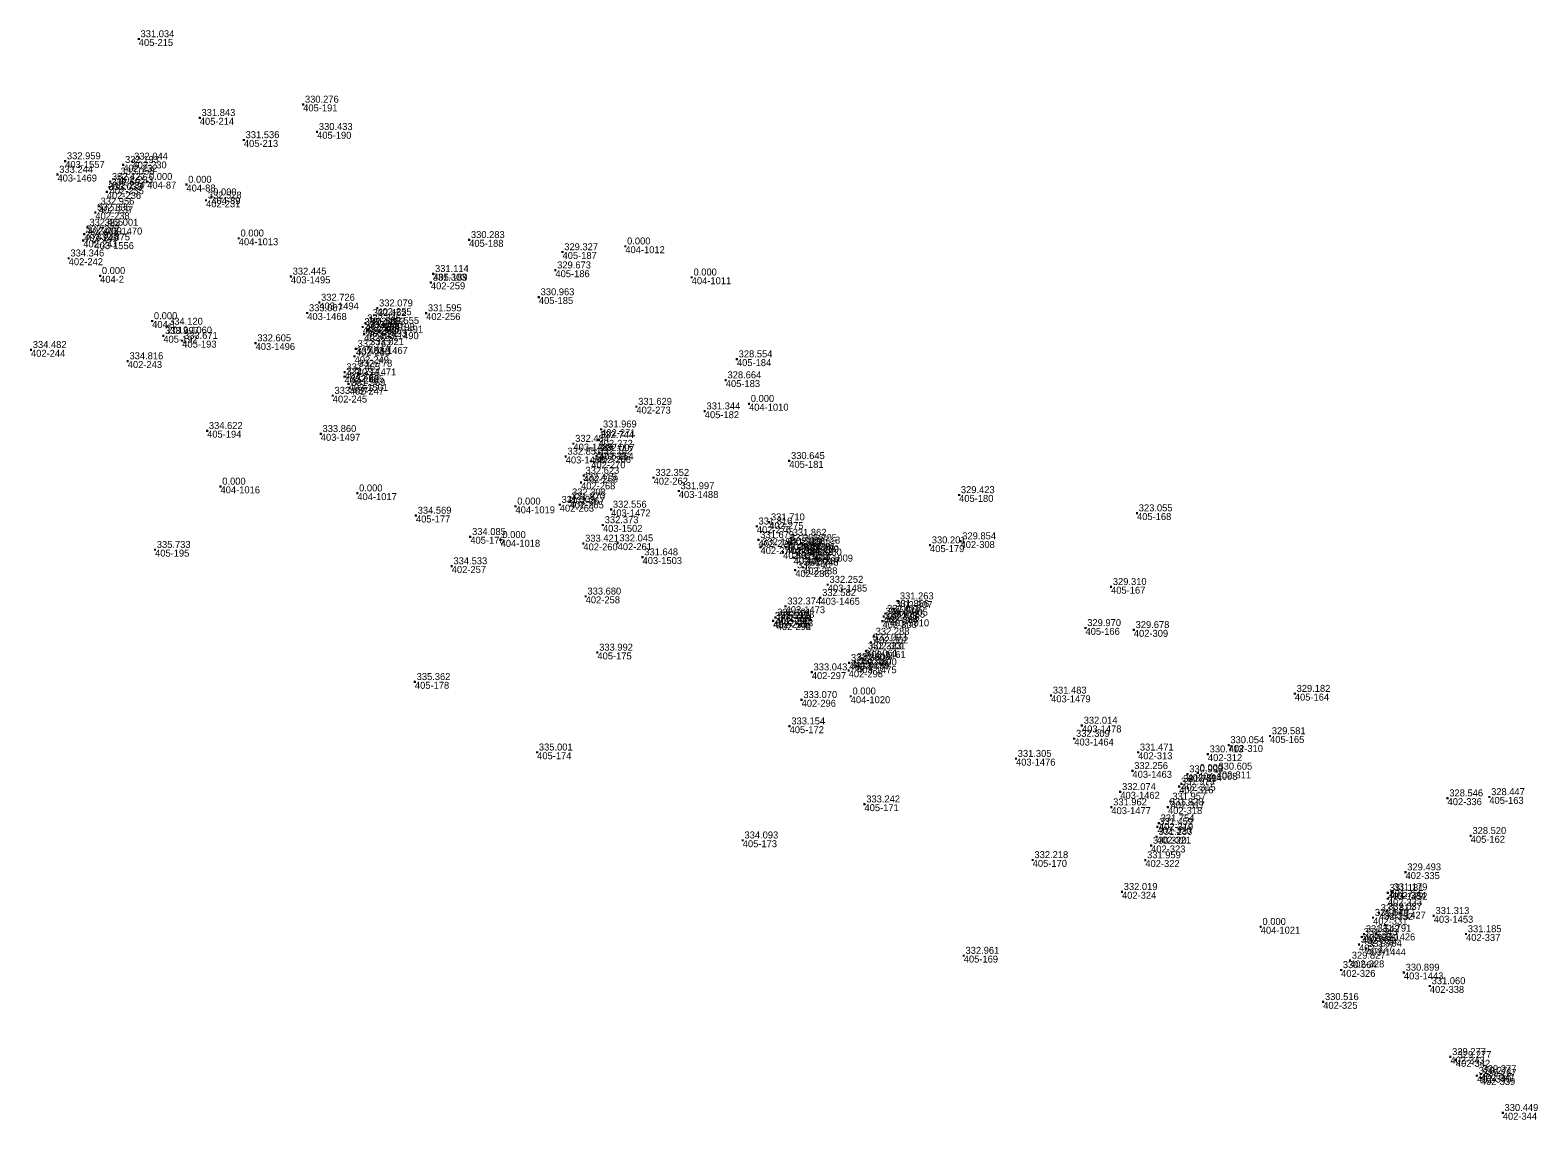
# Model space of a CAD drawing. Extents: x -829398 to -819400, y -1074439 to -1067977.
# Drawn here: x -826488.6 to -826229.5, y -1069066.1 to -1068878.8 of the extents above; entities that cross this region are included whole.
import ezdxf

# ---------------------------------------------------------------- set-up
doc = ezdxf.new("R2010")
doc.units = 0
for name, color, linetype in [('Vrstva 60', 7, 'Continuous'), ('Vrstva 61', 7, 'Continuous'), ('Čísla bodů_doměření_2012', 7, 'Continuous')]:
    doc.layers.add(name, color=color, linetype=linetype)

# ---------------------------------------------------------------- blocks, each defined once
blk = doc.blocks.new('BOD')
at = {"layer": 'Čísla bodů_doměření_2012'}
for p, q in [((-0.15, 0), (0.15, 0)), ((0, -0.15), (0, 0.15))]:
    blk.add_line(p, q, dxfattribs=at)

msp = doc.modelspace()

# ---------------------------------------------------------------- block references
at = {"layer": 'Vrstva 60'}
for p in [(-826469.913, -1068880.346), (-826441.657, -1068891.591), (-826459.428, -1068893.893), (-826451.854, -1068897.692), (-826439.268, -1068896.289), (-826482.566, -1068901.32), (-826472.575, -1068901.946), (-826471.013, -1068901.388), (-826483.889, -1068903.64), (-826474.841, -1068904.862), (-826473.347, -1068903.946), (-826468.47, -1068904.86), (-826461.72, -1068905.36), (-826475.415, -1068906.621), (-826474.923, -1068905.819), (-826458.352, -1068908.073), (-826457.43, -1068907.53), (-826477.38, -1068910.141), (-826476.783, -1068909.106), (-826478.704, -1068912.737), (-826476.101, -1068912.753), (-826479.462, -1068914.958), (-826479.31, -1068913.893), (-826477.533, -1068915.261), (-826452.73, -1068914.59), (-826413.127, -1068914.863), (-826481.96, -1068918.023), (-826397.087, -1068916.954), (-826386.29, -1068915.96), (-826476.56, -1068921.04), (-826443.77, -1068921.139), (-826419.302, -1068920.693), (-826398.309, -1068920.08), (-826419.707, -1068922.174), (-826374.88, -1068921.29), (-826438.883, -1068925.636), (-826401.147, -1068924.691), (-826467.62, -1068928.8), (-826440.959, -1068927.435), (-826430.012, -1068928.236), (-826428.917, -1068926.611), (-826420.527, -1068927.45), (-826465.696, -1068931.345), (-826465.01, -1068929.76), (-826431.42, -1068929.824), (-826431.177, -1068931.078), (-826430.95, -1068929.189), (-826430.606, -1068930.344), (-826428.592, -1068930.737), (-826427.842, -1068929.613), (-826488.439, -1068933.767), (-826462.447, -1068932.185), (-826449.843, -1068932.604), (-826432.608, -1068933.582), (-826430.46, -1068933.265), (-826471.81, -1068935.693), (-826432.823, -1068934.865), (-826367.112, -1068935.366), (-826434.566, -1068938.368), (-826434.519, -1068937.597), (-826432.452, -1068936.965), (-826369.027, -1068938.967), (-826436.573, -1068941.63), (-826433.848, -1068939.623), (-826433.663, -1068940.258), (-826384.385, -1068943.522), (-826372.635, -1068944.312), (-826365.03, -1068943.03), (-826458.171, -1068947.669), (-826438.635, -1068948.201), (-826390.9, -1068949.241), (-826390.44, -1068947.413), (-826396.536, -1068952.092), (-826395.21, -1068949.88), (-826391.219, -1068952.026), (-826390.778, -1068951.459), (-826392.151, -1068952.913), (-826358.114, -1068952.849), (-826455.87, -1068957.24), (-826393.9, -1068956.549), (-826393.432, -1068955.373), (-826381.429, -1068955.729), (-826432.35, -1068958.4), (-826395.887, -1068959.804), (-826395.744, -1068959.102), (-826377.097, -1068958.021), (-826328.919, -1068958.702), (-826422.28, -1068962.24), (-826405.17, -1068960.66), (-826397.555, -1068960.373), (-826388.73, -1068961.201), (-826298.344, -1068961.823), (-826390.134, -1068963.865), (-826363.693, -1068964.088), (-826361.556, -1068963.377), (-826412.933, -1068965.891), (-826407.72, -1068966.42), (-826393.501, -1068967.038), (-826387.609, -1068966.993), (-826363.396, -1068966.428), (-826363.057, -1068967.661), (-826358.708, -1068967.663), (-826358.3, -1068966.908), (-826357.826, -1068966.032), (-826356.037, -1068966.961), (-826355.466, -1068967.378), (-826333.918, -1068967.334), (-826328.68, -1068966.638), (-826467.12, -1068968.111), (-826383.332, -1068969.393), (-826359.174, -1068968.502), (-826357.374, -1068969.457), (-826356.94, -1068968.595), (-826356.513, -1068967.805), (-826355.198, -1068969.435), (-826353.95, -1068968.96), (-826416.126, -1068970.924), (-826357.077, -1068971.616), (-826355.742, -1068971.142), (-826351.497, -1068974.113), (-826302.804, -1068974.484), (-826393.106, -1068976.129), (-826358.747, -1068977.831), (-826352.759, -1068976.379), (-826339.404, -1068976.961), (-826360.909, -1068980.332), (-826360.864, -1068980.345), (-826360.481, -1068979.747), (-826360.271, -1068980.73), (-826360.262, -1068980.714), (-826359.901, -1068980.098), (-826342.085, -1068980.381), (-826341.887, -1068979.582), (-826341.594, -1068979.104), (-826340.86, -1068980.091), (-826340.193, -1068978.258), (-826343.559, -1068983.037), (-826307.197, -1068981.555), (-826298.888, -1068981.89), (-826391.09, -1068985.773), (-826344.893, -1068985.528), (-826344.062, -1068984.04), (-826347.821, -1068987.565), (-826346.809, -1068987.376), (-826346.442, -1068988.141), (-826345.534, -1068986.788), (-826422.457, -1068990.825), (-826354.239, -1068989.157), (-826347.9, -1068988.854), (-826347.55, -1068993.3), (-826313.113, -1068993.149), (-826271.219, -1068992.852), (-826355.99, -1068993.909), (-826358.055, -1068998.45), (-826307.807, -1068998.326), (-826309.128, -1069000.578), (-826275.48, -1069000.132), (-826401.449, -1069002.929), (-826319.146, -1069004.023), (-826298.155, -1069002.935), (-826286.159, -1069003.255), (-826282.591, -1069001.678), (-826299.126, -1069006.123), (-826287.87, -1069006.47), (-826284.642, -1069006.223), (-826291.099, -1069008.805), (-826290.712, -1069008.334), (-826289.66, -1069006.684), (-826301.216, -1069009.727), (-826292.575, -1069011.38), (-826244.967, -1069010.819), (-826237.786, -1069010.601), (-826345.18, -1069011.852), (-826302.751, -1069012.363), (-826293.028, -1069012.345), (-826294.836, -1069015.72), (-826294.584, -1069015.122), (-826366.111, -1069018.046), (-826295.92, -1069018.953), (-826294.954, -1069017.423), (-826240.991, -1069017.288), (-826316.274, -1069021.428), (-826296.916, -1069021.46), (-826252.194, -1069023.531), (-826300.926, -1069026.906), (-826255.233, -1069027.075), (-826254.545, -1069026.958), (-826255.239, -1069028.086), (-826257.767, -1069031.349), (-826256.755, -1069030.547), (-826255.494, -1069030.314), (-826247.339, -1069031.037), (-826277.08, -1069032.91), (-826259.683, -1069034.677), (-826259.313, -1069034.161), (-826257.311, -1069034.056), (-826241.794, -1069034.163), (-826260.187, -1069035.964), (-826258.932, -1069036.658), (-826328.122, -1069037.872), (-826263.262, -1069040.33), (-826261.736, -1069038.705), (-826252.472, -1069040.775), (-826248.012, -1069043.091), (-826266.341, -1069045.824), (-826244.486, -1069055.265), (-826243.541, -1069055.786), (-826239.254, -1069058.217), (-826239.917, -1069058.497), (-826239.234, -1069058.91), (-826235.478, -1069064.887)]:
    msp.add_blockref('BOD', p, dxfattribs=at)

# ---------------------------------------------------------------- texts
for s, p in [('405-215', (-826469.913, -1068881.546)), ('405-191', (-826441.657, -1068892.791)), ('405-214', (-826459.428, -1068895.093)), ('405-190', (-826439.268, -1068897.489)), ('405-213', (-826451.854, -1068898.892)), ('403-1557', (-826482.566, -1068902.52)), ('402-232', (-826472.575, -1068903.146)), ('402-230', (-826471.013, -1068902.588)), ('403-1469', (-826483.889, -1068904.84)), ('402-234', (-826474.841, -1068906.062)), ('402-233', (-826473.347, -1068905.146)), ('404-87', (-826468.47, -1068906.06)), ('404-88', (-826461.72, -1068906.56)), ('402-236', (-826475.415, -1068907.821)), ('402-235', (-826474.923, -1068907.019)), ('404-89', (-826457.43, -1068908.73)), ('402-238', (-826477.38, -1068911.341)), ('402-237', (-826476.783, -1068910.306)), ('402-231', (-826458.352, -1068909.273)), ('402-239', (-826478.704, -1068913.937)), ('403-1470', (-826476.101, -1068913.953)), ('402-241', (-826479.462, -1068916.158)), ('402-240', (-826479.31, -1068915.093)), ('403-1556', (-826477.533, -1068916.461)), ('404-1013', (-826452.73, -1068915.79)), ('405-188', (-826413.127, -1068916.063)), ('402-242', (-826481.96, -1068919.223)), ('405-187', (-826397.087, -1068918.154)), ('404-1012', (-826386.29, -1068917.16)), ('405-189', (-826419.302, -1068921.893)), ('405-186', (-826398.309, -1068921.28)), ('404-2', (-826476.56, -1068922.24)), ('403-1495', (-826443.77, -1068922.339)), ('402-259', (-826419.707, -1068923.374)), ('404-1011', (-826374.88, -1068922.49)), ('403-1494', (-826438.883, -1068926.836)), ('405-185', (-826401.147, -1068925.891)), ('403-1468', (-826440.959, -1068928.635)), ('402-253', (-826430.012, -1068929.436)), ('402-255', (-826428.917, -1068927.811)), ('402-256', (-826420.527, -1068928.65)), ('404-1', (-826467.62, -1068930)), ('405-192', (-826465.696, -1068932.545)), ('2012-1060', (-826465.01, -1068930.96)), ('402-252', (-826431.42, -1068931.024)), ('402-251', (-826431.177, -1068932.278)), ('402-254', (-826430.95, -1068930.389)), ('403-1493', (-826430.606, -1068931.544)), ('403-1490', (-826428.592, -1068931.937)), ('403-1491', (-826427.842, -1068930.813)), ('402-244', (-826488.439, -1068934.967)), ('405-193', (-826462.447, -1068933.385)), ('403-1496', (-826449.843, -1068933.804)), ('402-250', (-826432.608, -1068934.782)), ('403-1467', (-826430.46, -1068934.465)), ('402-243', (-826471.81, -1068936.893)), ('402-249', (-826432.823, -1068936.065)), ('405-184', (-826367.112, -1068936.566)), ('402-246', (-826434.566, -1068939.568)), ('402-248', (-826434.519, -1068938.797)), ('403-1471', (-826432.452, -1068938.165)), ('405-183', (-826369.027, -1068940.167)), ('402-245', (-826436.573, -1068942.83)), ('403-1501', (-826433.848, -1068940.823)), ('402-247', (-826433.663, -1068941.458)), ('402-273', (-826384.385, -1068944.722)), ('405-182', (-826372.635, -1068945.512)), ('404-1010', (-826365.03, -1068944.23)), ('405-194', (-826458.171, -1068948.869)), ('403-1497', (-826438.635, -1068949.401)), ('402-272', (-826390.9, -1068950.441)), ('402-271', (-826390.44, -1068948.613)), ('403-1466', (-826396.536, -1068953.292)), ('403-1489', (-826395.21, -1068951.08)), ('402-266', (-826391.219, -1068953.226)), ('402-264', (-826390.778, -1068952.659)), ('402-270', (-826392.151, -1068954.113)), ('405-181', (-826358.114, -1068954.049)), ('404-1016', (-826455.87, -1068958.44)), ('402-268', (-826393.9, -1068957.749)), ('402-269', (-826393.432, -1068956.573)), ('402-262', (-826381.429, -1068956.929)), ('404-1017', (-826432.35, -1068959.6)), ('402-265', (-826395.887, -1068961.004)), ('402-267', (-826395.744, -1068960.302)), ('403-1488', (-826377.097, -1068959.221)), ('405-180', (-826328.919, -1068959.902)), ('405-177', (-826422.28, -1068963.44)), ('404-1019', (-826405.17, -1068961.86)), ('402-263', (-826397.555, -1068961.573)), ('403-1472', (-826388.73, -1068962.401)), ('405-168', (-826298.344, -1068963.023)), ('403-1502', (-826390.134, -1068965.065)), ('402-276', (-826363.693, -1068965.288)), ('402-275', (-826361.556, -1068964.577)), ('405-176', (-826412.933, -1068967.091)), ('404-1018', (-826407.72, -1068967.62)), ('402-260', (-826393.501, -1068968.238)), ('402-261', (-826387.609, -1068968.193)), ('402-277', (-826363.396, -1068967.628)), ('402-285', (-826358.3, -1068968.108)), ('402-278', (-826357.826, -1068967.232)), ('402-281', (-826356.037, -1068968.161)), ('402-289', (-826355.466, -1068968.578)), ('405-179', (-826333.918, -1068968.534)), ('402-308', (-826328.68, -1068967.838)), ('405-195', (-826467.12, -1068969.311)), ('403-1503', (-826383.332, -1068970.593)), ('402-274', (-826363.057, -1068968.861)), ('402-279', (-826359.174, -1068969.702)), ('402-284', (-826358.708, -1068968.863)), ('402-280', (-826357.374, -1068970.657)), ('402-283', (-826356.94, -1068969.795)), ('402-282', (-826356.513, -1068969.005)), ('402-287', (-826355.198, -1068970.635)), ('404-1009', (-826353.95, -1068970.16)), ('402-257', (-826416.126, -1068972.124)), ('402-286', (-826357.077, -1068972.816)), ('402-288', (-826355.742, -1068972.342)), ('403-1485', (-826351.497, -1068975.313)), ('405-167', (-826302.804, -1068975.684)), ('402-258', (-826393.106, -1068977.329)), ('403-1473', (-826358.747, -1068979.031)), ('403-1465', (-826352.759, -1068977.579)), ('402-307', (-826339.404, -1068978.161)), ('402-295', (-826360.909, -1068981.532)), ('402-291', (-826360.864, -1068981.545)), ('402-290', (-826360.481, -1068980.947)), ('402-293', (-826359.901, -1068981.298)), ('402-303', (-826342.085, -1068981.581)), ('402-304', (-826341.887, -1068980.782)), ('402-306', (-826341.594, -1068980.304)), ('401-5010', (-826340.86, -1068981.291)), ('402-305', (-826340.193, -1068979.458)), ('402-294', (-826360.271, -1068981.93)), ('402-292', (-826360.262, -1068981.914)), ('402-302', (-826343.559, -1068984.237)), ('405-166', (-826307.197, -1068982.755)), ('402-309', (-826298.888, -1068983.09)), ('405-175', (-826391.09, -1068986.973)), ('403-1461', (-826344.893, -1068986.728)), ('402-301', (-826344.062, -1068985.24)), ('403-1474', (-826347.821, -1068988.765)), ('402-299', (-826346.809, -1068988.576)), ('403-1475', (-826346.442, -1068989.341)), ('402-300', (-826345.534, -1068987.988)), ('405-178', (-826422.457, -1068992.025)), ('402-297', (-826354.239, -1068990.357)), ('402-298', (-826347.9, -1068990.054)), ('404-1020', (-826347.55, -1068994.5)), ('403-1479', (-826313.113, -1068994.349)), ('405-164', (-826271.219, -1068994.052)), ('402-296', (-826355.99, -1068995.109)), ('405-172', (-826358.055, -1068999.65)), ('403-1478', (-826307.807, -1068999.526)), ('403-1464', (-826309.128, -1069001.778)), ('405-165', (-826275.48, -1069001.332)), ('405-174', (-826401.449, -1069004.129)), ('402-313', (-826298.155, -1069004.135)), ('402-312', (-826286.159, -1069004.455)), ('402-310', (-826282.591, -1069002.878)), ('403-1476', (-826319.146, -1069005.223)), ('403-1463', (-826299.126, -1069007.323)), ('404-1008', (-826287.87, -1069007.67)), ('402-311', (-826284.642, -1069007.423)), ('402-316', (-826291.099, -1069010.005)), ('402-315', (-826290.712, -1069009.534)), ('402-314', (-826289.66, -1069007.884)), ('403-1462', (-826301.216, -1069010.927)), ('402-317', (-826292.575, -1069012.58)), ('402-336', (-826244.967, -1069012.019)), ('405-163', (-826237.786, -1069011.801)), ('405-171', (-826345.18, -1069013.052)), ('403-1477', (-826302.751, -1069013.563)), ('402-318', (-826293.028, -1069013.545)), ('402-320', (-826294.836, -1069016.92)), ('402-319', (-826294.584, -1069016.322)), ('405-173', (-826366.111, -1069019.246)), ('402-323', (-826295.92, -1069020.153)), ('402-321', (-826294.954, -1069018.623)), ('405-162', (-826240.991, -1069018.488)), ('405-170', (-826316.274, -1069022.628)), ('402-322', (-826296.916, -1069022.66)), ('402-335', (-826252.194, -1069024.731)), ('402-324', (-826300.926, -1069028.106)), ('403-1452', (-826255.233, -1069028.275)), ('402-334', (-826254.545, -1069028.158)), ('402-333', (-826255.239, -1069029.286)), ('402-331', (-826257.767, -1069032.549)), ('402-332', (-826256.755, -1069031.747)), ('403-1427', (-826255.494, -1069031.514)), ('403-1453', (-826247.339, -1069032.237)), ('404-1021', (-826277.08, -1069034.11)), ('402-329', (-826259.683, -1069035.877)), ('402-330', (-826259.313, -1069035.361)), ('403-1426', (-826257.311, -1069035.256)), ('402-337', (-826241.794, -1069035.363)), ('402-327', (-826260.187, -1069037.164)), ('403-1444', (-826258.932, -1069037.858)), ('405-169', (-826328.122, -1069039.072)), ('402-328', (-826261.736, -1069039.905)), ('402-326', (-826263.262, -1069041.53)), ('403-1443', (-826252.472, -1069041.975)), ('402-338', (-826248.012, -1069044.291)), ('402-325', (-826266.341, -1069047.024)), ('402-343', (-826244.486, -1069056.465)), ('402-342', (-826243.541, -1069056.986)), ('402-341', (-826239.254, -1069059.417)), ('402-340', (-826239.917, -1069059.697)), ('402-339', (-826239.234, -1069060.11)), ('402-344', (-826235.478, -1069066.087))]:
    msp.add_text(s, height=1.2, dxfattribs=at).set_placement(p)
at = {"layer": 'Vrstva 61'}
for s, p in [('331.034', (-826469.613, -1068880.046)), ('331.843', (-826459.128, -1068893.593)), ('330.276', (-826441.357, -1068891.291)), ('330.433', (-826438.968, -1068895.989)), ('331.536', (-826451.554, -1068897.392)), ('332.959', (-826482.266, -1068901.02)), ('332.044', (-826470.713, -1068901.088)), ('333.244', (-826483.589, -1068903.34)), ('333.058', (-826473.047, -1068903.646)), ('332.193', (-826472.275, -1068901.646)), ('333.033', (-826475.115, -1068906.321)), ('332.692', (-826474.623, -1068905.519)), ('332.427', (-826474.541, -1068904.562)), ('0.000', (-826468.17, -1068904.56)), ('0.000', (-826461.42, -1068905.06)), ('332.956', (-826476.483, -1068908.806)), ('332.528', (-826458.052, -1068907.773)), ('0.000', (-826457.13, -1068907.23)), ('332.836', (-826477.08, -1068909.841)), ('332.277', (-826479.01, -1068913.593)), ('332.465', (-826478.404, -1068912.437)), ('333.001', (-826475.801, -1068912.453)), ('0.000', (-826452.43, -1068914.29)), ('332.033', (-826479.162, -1068914.658)), ('332.875', (-826477.233, -1068914.961)), ('330.283', (-826412.827, -1068914.563)), ('329.327', (-826396.787, -1068916.654)), ('0.000', (-826385.99, -1068915.66)), ('334.346', (-826481.66, -1068917.723)), ('0.000', (-826476.26, -1068920.74)), ('332.445', (-826443.47, -1068920.839)), ('331.303', (-826419.407, -1068921.874)), ('331.114', (-826419.002, -1068920.393)), ('329.673', (-826398.009, -1068919.78)), ('0.000', (-826374.58, -1068920.99)), ('330.963', (-826400.847, -1068924.391)), ('333.067', (-826440.659, -1068927.135)), ('332.726', (-826438.583, -1068925.336)), ('332.079', (-826428.617, -1068926.311)), ('331.595', (-826420.227, -1068927.15)), ('0.000', (-826467.32, -1068928.5)), ('334.120', (-826464.71, -1068929.46)), ('332.447', (-826431.12, -1068929.524)), ('332.245', (-826430.65, -1068928.889)), ('332.462', (-826429.712, -1068927.936)), ('332.555', (-826427.542, -1068929.313)), ('333.997', (-826465.396, -1068931.045)), ('333.671', (-826462.147, -1068931.885)), ('332.605', (-826449.543, -1068932.304)), ('332.810', (-826430.877, -1068930.778)), ('332.480', (-826430.306, -1068930.044)), ('332.193', (-826428.292, -1068930.437)), ('334.482', (-826488.139, -1068933.467)), ('332.563', (-826432.523, -1068934.565)), ('332.762', (-826432.308, -1068933.282)), ('333.021', (-826430.16, -1068932.965)), ('328.554', (-826366.812, -1068935.066)), ('334.816', (-826471.51, -1068935.393)), ('332.465', (-826434.219, -1068937.297)), ('332.778', (-826432.152, -1068936.665)), ('332.214', (-826434.266, -1068938.068)), ('332.605', (-826433.548, -1068939.323)), ('331.559', (-826433.363, -1068939.958)), ('328.664', (-826368.727, -1068938.667)), ('333.487', (-826436.273, -1068941.33)), ('0.000', (-826364.73, -1068942.73)), ('331.629', (-826384.085, -1068943.222)), ('331.344', (-826372.335, -1068944.012)), ('334.622', (-826457.871, -1068947.369)), ('333.860', (-826438.335, -1068947.901)), ('331.969', (-826390.14, -1068947.113)), ('332.484', (-826394.91, -1068949.58)), ('332.744', (-826390.6, -1068948.941)), ('332.851', (-826396.236, -1068951.792)), ('332.633', (-826391.851, -1068952.613)), ('332.162', (-826390.919, -1068951.726)), ('332.007', (-826390.478, -1068951.159)), ('330.645', (-826357.814, -1068952.549)), ('332.623', (-826393.132, -1068955.073)), ('332.352', (-826381.129, -1068955.429)), ('0.000', (-826455.57, -1068956.94)), ('0.000', (-826432.05, -1068958.1)), ('332.415', (-826393.6, -1068956.249)), ('331.997', (-826376.797, -1068957.721)), ('329.423', (-826328.619, -1068958.402)), ('0.000', (-826404.87, -1068960.36)), ('331.309', (-826397.255, -1068960.073)), ('331.970', (-826395.587, -1068959.504)), ('332.308', (-826395.444, -1068958.802)), ('332.556', (-826388.43, -1068960.901)), ('334.569', (-826421.98, -1068961.94)), ('332.373', (-826389.834, -1068963.565)), ('331.710', (-826361.256, -1068963.077)), ('323.055', (-826298.044, -1068961.523)), ('334.085', (-826412.633, -1068965.591)), ('0.000', (-826407.42, -1068966.12)), ('331.816', (-826363.393, -1068963.788)), ('331.679', (-826363.096, -1068966.128)), ('331.862', (-826357.526, -1068965.732)), ('335.733', (-826466.82, -1068967.811)), ('333.421', (-826393.201, -1068966.738)), ('332.045', (-826387.309, -1068966.693)), ('332.150', (-826362.757, -1068967.361)), ('331.828', (-826358.874, -1068968.202)), ('331.825', (-826358.408, -1068967.363)), ('331.856', (-826358, -1068966.608)), ('331.856', (-826356.64, -1068968.295)), ('331.715', (-826356.213, -1068967.505)), ('331.705', (-826355.737, -1068966.661)), ('331.718', (-826355.166, -1068967.078)), ('0.000', (-826353.65, -1068968.66)), ('330.201', (-826333.618, -1068967.034)), ('329.854', (-826328.38, -1068966.338)), ('334.533', (-826415.826, -1068970.624)), ('331.648', (-826383.032, -1068969.093)), ('331.837', (-826357.074, -1068969.157)), ('332.140', (-826356.777, -1068971.316)), ('331.743', (-826355.442, -1068970.842)), ('332.280', (-826354.898, -1068969.135)), ('332.252', (-826351.197, -1068973.813)), ('333.680', (-826392.806, -1068975.829)), ('332.582', (-826352.459, -1068976.079)), ('329.310', (-826302.504, -1068974.184)), ('332.374', (-826358.447, -1068977.531)), ('331.675', (-826341.294, -1068978.804)), ('331.856', (-826339.893, -1068977.958)), ('331.263', (-826339.104, -1068976.661)), ('331.555', (-826360.609, -1068980.032)), ('332.131', (-826360.564, -1068980.045)), ('332.131', (-826360.181, -1068979.447)), ('331.634', (-826359.971, -1068980.43)), ('332.091', (-826359.962, -1068980.414)), ('332.128', (-826359.601, -1068979.798)), ('332.233', (-826341.785, -1068980.081)), ('331.844', (-826341.587, -1068979.282)), ('331.855', (-826340.56, -1068979.791)), ('329.970', (-826306.897, -1068981.255)), ('329.678', (-826298.588, -1068981.59)), ('332.093', (-826343.762, -1068983.74)), ('332.288', (-826343.259, -1068982.737)), ('333.992', (-826390.79, -1068985.473)), ('332.061', (-826345.234, -1068986.488)), ('332.323', (-826344.593, -1068985.228)), ('333.043', (-826353.939, -1068988.857)), ('331.025', (-826347.6, -1068988.554)), ('331.380', (-826347.521, -1068987.265)), ('331.608', (-826346.509, -1068987.076)), ('332.167', (-826346.142, -1068987.841)), ('335.362', (-826422.157, -1068990.525)), ('333.070', (-826355.69, -1068993.609)), ('0.000', (-826347.25, -1068993)), ('331.483', (-826312.813, -1068992.849)), ('329.182', (-826270.919, -1068992.552)), ('333.154', (-826357.755, -1068998.15)), ('332.014', (-826307.507, -1068998.026)), ('329.581', (-826275.18, -1068999.832)), ('332.309', (-826308.828, -1069000.278)), ('330.054', (-826282.291, -1069001.378)), ('335.001', (-826401.149, -1069002.629)), ('331.305', (-826318.846, -1069003.723)), ('331.471', (-826297.855, -1069002.635)), ('330.713', (-826285.859, -1069002.955)), ('332.256', (-826298.826, -1069005.823)), ('330.993', (-826289.36, -1069006.384)), ('0.000', (-826287.57, -1069006.17)), ('330.605', (-826284.342, -1069005.923)), ('332.074', (-826300.916, -1069009.427)), ('331.979', (-826290.799, -1069008.505)), ('331.719', (-826290.412, -1069008.034)), ('328.447', (-826237.486, -1069010.301)), ('333.242', (-826344.88, -1069011.552)), ('331.962', (-826302.451, -1069012.063)), ('331.820', (-826292.728, -1069012.045)), ('331.957', (-826292.275, -1069011.08)), ('328.546', (-826244.667, -1069010.519)), ('331.459', (-826294.536, -1069015.42)), ('331.754', (-826294.284, -1069014.822)), ('334.093', (-826365.811, -1069017.746)), ('331.233', (-826294.654, -1069017.123)), ('328.520', (-826240.691, -1069016.988)), ('330.320', (-826295.62, -1069018.653)), ('332.218', (-826315.974, -1069021.128)), ('331.959', (-826296.616, -1069021.16)), ('329.493', (-826251.894, -1069023.231)), ('332.019', (-826300.626, -1069026.606)), ('331.755', (-826254.939, -1069027.786)), ('331.181', (-826254.933, -1069026.775)), ('331.179', (-826254.245, -1069026.658)), ('331.814', (-826256.455, -1069030.247)), ('332.037', (-826255.194, -1069030.014)), ('331.313', (-826247.039, -1069030.737)), ('0.000', (-826276.78, -1069032.61)), ('331.649', (-826257.467, -1069031.049)), ('330.961', (-826259.887, -1069035.664)), ('331.343', (-826259.383, -1069034.377)), ('331.542', (-826259.013, -1069033.861)), ('331.791', (-826257.011, -1069033.756)), ('331.185', (-826241.494, -1069033.863)), ('332.961', (-826327.822, -1069037.572)), ('329.827', (-826261.436, -1069038.405)), ('331.704', (-826258.632, -1069036.358)), ('330.664', (-826262.962, -1069040.03)), ('330.899', (-826252.172, -1069040.475)), ('331.060', (-826247.712, -1069042.791)), ('330.516', (-826266.041, -1069045.524)), ('329.277', (-826244.186, -1069054.965)), ('329.277', (-826243.241, -1069055.486)), ('329.271', (-826239.617, -1069058.197)), ('329.277', (-826238.954, -1069057.917)), ('329.267', (-826238.934, -1069058.61)), ('330.449', (-826235.178, -1069064.587))]:
    msp.add_text(s, height=1.2, dxfattribs=at).set_placement(p)

doc.saveas('drawing.dxf')
